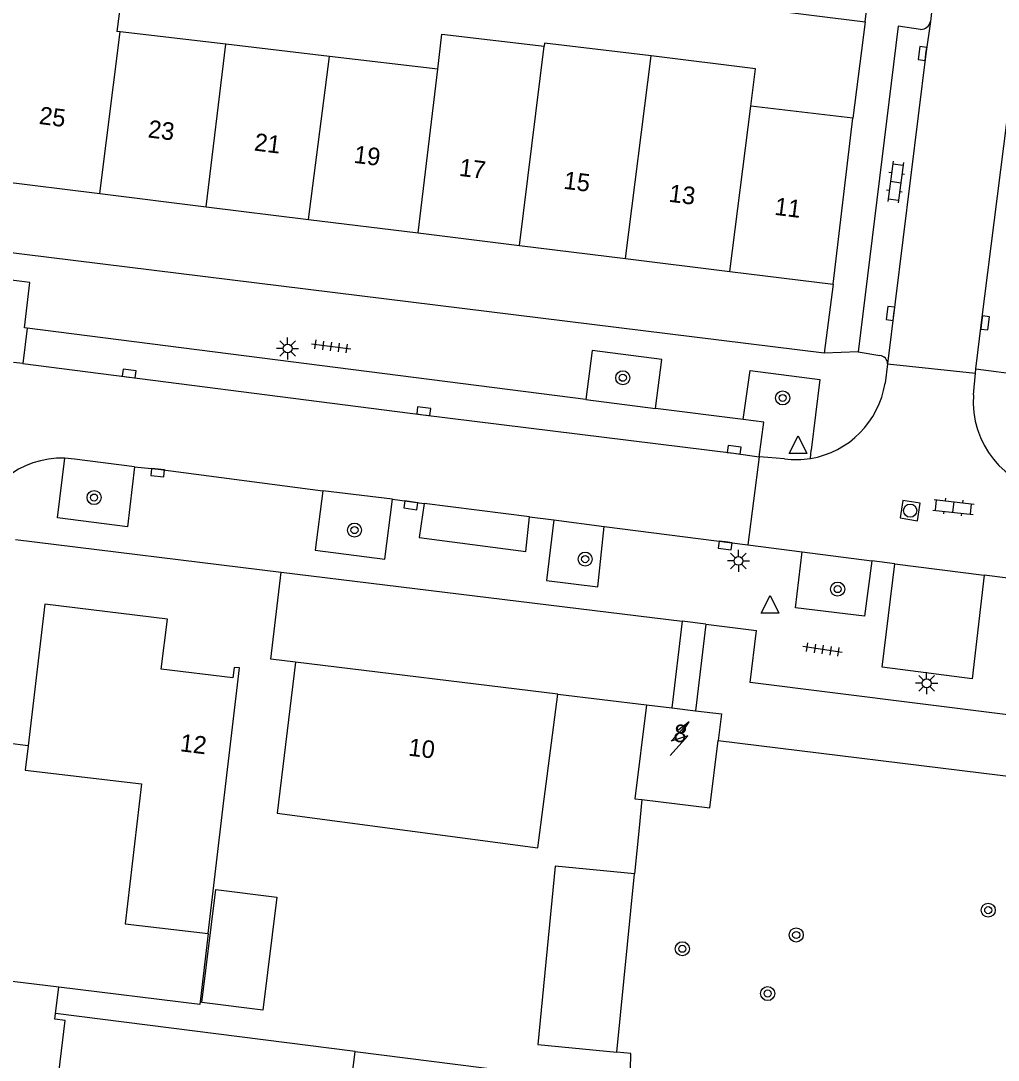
# Model space of a CAD drawing. Extents: x 131000 to 133014, y 396499 to 399001.
# Drawn here: x 132338.3 to 132393.8, y 396668.2 to 396727.2 of the extents above; entities that cross this region are included whole.
import ezdxf

# ---------------------------------------------------------------- set-up
doc = ezdxf.new("R2010")
doc.units = 0
for name, color, linetype in [('gg-afsc-erfafscheiding', 7, 'Continuous'), ('gg-afsc-hekwerk', 7, 'Continuous'), ('gg-afsc-muur', 7, 'Continuous'), ('gg-anno-huisnummerreeks BGT', 7, 'Continuous'), ('gg-bbg-bijgebouw', 7, 'Continuous'), ('gg-bbg-gedigitaliseerde bebouwing', 7, 'Continuous'), ('gg-bbg-gedigitaliseerde bijgebouw', 7, 'Continuous'), ('gg-bbg-hoofdgebouw', 7, 'Continuous'), ('gg-bbg-tussenscheiding', 7, 'Continuous'), ('gg-knt-verharding', 7, 'Continuous'), ('gg-knt-verharding nz', 7, 'Continuous'), ('gt-bbg-plantopografie pand', 7, 'Continuous'), ('gt-grn-weggrens', 7, 'Continuous'), ('gt-symb-boom', 7, 'Continuous'), ('gt-symb-klinker verharding', 7, 'Continuous'), ('gt-symb-kolk', 7, 'Continuous'), ('gt-symb-lichtmast', 7, 'Continuous'), ('gt-symb-rioolschacht', 7, 'Continuous'), ('gt-symb-tegel verharding', 7, 'Continuous'), ('gt-symb-trafo symbool', 7, 'Continuous'), ('gt-symb-waterafsluiter', 7, 'Continuous')]:
    doc.layers.add(name, color=color, linetype=linetype)

# ---------------------------------------------------------------- blocks, each defined once
blk = doc.blocks.new('gt0-KOLK')
at = {"layer": 'gt-symb-kolk'}
blk.add_lwpolyline([(0, 0), (0.375, 0), (0.375, 0.4), (-0.375, 0.4), (-0.375, 0), (0, 0)], dxfattribs=at)
blk = doc.blocks.new('gt0-KL1')
at = {"layer": 'gt-symb-klinker verharding'}
for p, q in [((-1.15, 0.3), (1.15, 0.3)), ((-1, -0.3), (-1, 0.3)), ((-0.5, 0.3), (-0.5, 0.45)), ((0, -0.3), (0, 0.3)), ((0.5, 0.3), (0.5, 0.45)), ((1, -0.3), (1, 0.3)), ((-1.15, -0.3), (1.15, -0.3)), ((-0.5, -0.45), (-0.5, -0.3)), ((0.5, -0.45), (0.5, -0.3))]:
    blk.add_line(p, q, dxfattribs=at)
blk = doc.blocks.new('gt0-RS')
at = {"layer": 'gt-symb-rioolschacht'}
blk.add_lwpolyline([(-0.5, -0.5), (0.5, -0.5), (0.5, 0.5), (-0.5, 0.5)], close=True, dxfattribs=at)
blk.add_circle((0, 0), 0.375, dxfattribs=at)
blk = doc.blocks.new('gt0-BOOM')
at = {"layer": 'gt-symb-boom'}
for radius in [0.4, 0.2]:
    blk.add_circle((0, 0), radius, dxfattribs=at)
blk = doc.blocks.new('gt0-LMAST')
at = {"layer": 'gt-symb-lichtmast'}
for p, q in [((-0.005, 0.246), (-0.005, 0.621)), ((-0.182, 0.173), (-0.447, 0.438)), ((0.172, 0.173), (0.437, 0.438)), ((-0.255, -0.004), (-0.63, -0.004)), ((-0.182, -0.181), (-0.447, -0.446)), ((-0.005, -0.254), (-0.005, -0.629)), ((0.437, -0.446), (0.172, -0.181)), ((0.245, -0.004), (0.62, -0.004))]:
    blk.add_line(p, q, dxfattribs=at)
blk.add_circle((-0.005, -0.004), 0.25, dxfattribs=at)
blk = doc.blocks.new('gt0-TEG1')
at = {"layer": 'gt-symb-tegel verharding'}
for p, q in [((-1.125, 0), (1.125, 0)), ((-0.9, -0.25), (-0.9, 0.25)), ((-0.45, -0.25), (-0.45, 0.25)), ((0, -0.25), (0, 0.25)), ((0.45, -0.25), (0.45, 0.25)), ((0.9, -0.25), (0.9, 0.25))]:
    blk.add_line(p, q, dxfattribs=at)
blk = doc.blocks.new('gt0-WAFSL')
at = {"layer": 'gt-symb-waterafsluiter'}
for p, q in [((-0.5, -0.333), (0, 0.667)), ((0, 0.667), (0.5, -0.333)), ((0.5, -0.333), (-0.5, -0.333))]:
    blk.add_line(p, q, dxfattribs=at)
blk = doc.blocks.new('gt0-HSP')
at = {"layer": 'gt-symb-trafo symbool'}
for points in [[(0.771, 0.746), (-0.529, -0.004), (0.471, -0.004), (-0.829, -0.754)], [(-0.217, -0.24), (-0.829, -0.754), (-0.077, -0.48)]]:
    blk.add_lwpolyline(points, dxfattribs=at)

msp = doc.modelspace()

# ---------------------------------------------------------------- linework, layer by layer
at = {"layer": 'gg-afsc-erfafscheiding'}
for p, q in [((132340.242, 396670.829), (132340.426, 396672.323)), ((132357.253, 396668.68), (132372.876, 396666.706))]:
    msp.add_line(p, q, dxfattribs=at)
msp.add_lwpolyline([(132372.876, 396666.706), (132372.907, 396668.555), (132372.126, 396668.632)], dxfattribs=at)
at = {"layer": 'gg-afsc-hekwerk'}
for p, q in [((132337.972, 396697.759), (132353.066, 396695.908)), ((132368.77, 396688.98), (132373.8, 396688.37)), ((132377.877, 396686.351), (132524.392, 396668.304))]:
    msp.add_line(p, q, dxfattribs=at)
msp.add_lwpolyline([(132353.88, 396690.8), (132352.48, 396690.971), (132353.066, 396695.908)], dxfattribs=at)
at = {"layer": 'gg-afsc-muur'}
for p, q in [((132386.22, 396727.18), (132385.53, 396721.7)), ((132338.692, 396686.047), (132337.49, 396686.191)), ((132373.537, 396682.982), (132373.379, 396681.381)), ((132373.379, 396681.381), (132373.122, 396678.763)), ((132348.909, 396675.378), (132348.431, 396671.336)), ((132348.431, 396671.336), (132340.426, 396672.323))]:
    msp.add_line(p, q, dxfattribs=at)
msp.add_lwpolyline([(132340.426, 396672.323), (132335.895, 396672.881), (132337.49, 396686.191)], dxfattribs=at)
at = {"layer": 'gg-bbg-bijgebouw'}
for p, q in [((132386.22, 396727.18), (132386.61, 396730.4)), ((132372.126, 396668.632), (132373.122, 396678.763))]:
    msp.add_line(p, q, dxfattribs=at)
msp.add_lwpolyline([(132373.122, 396678.763), (132368.624, 396679.206), (132367.63, 396669.074), (132372.126, 396668.632)], dxfattribs=at)
at = {"layer": 'gg-bbg-gedigitaliseerde bebouwing'}
for p, q in [((132343.909, 396726.608), (132343.731, 396726.629)), ((132349.918, 396725.899), (132343.909, 396726.608)), ((132355.794, 396725.207), (132349.918, 396725.899)), ((132361.952, 396724.48), (132355.794, 396725.207)), ((132385.53, 396721.7), (132379.725, 396722.385))]:
    msp.add_line(p, q, dxfattribs=at)
for points in [[(132337.88, 396729.86), (132344.039, 396729.09), (132343.731, 396726.629)], [(132361.952, 396724.48), (132362.186, 396726.466), (132367.99, 396725.782)], [(132374.075, 396725.245), (132368.011, 396725.96), (132367.99, 396725.782)], [(132379.725, 396722.385), (132379.992, 396724.496), (132374.075, 396725.245)], [(132352.83, 396682.22), (132367.642, 396680.254), (132368.77, 396688.98)]]:
    msp.add_lwpolyline(points, dxfattribs=at)
at = {"layer": 'gg-bbg-gedigitaliseerde bijgebouw'}
msp.add_lwpolyline([(132380.519, 396728.65), (132380.423, 396727.895), (132386.22, 396727.18)], dxfattribs=at)
at = {"layer": 'gg-bbg-hoofdgebouw'}
for p, q in [((132384.41, 396712.27), (132385.53, 396721.7)), ((132336.43, 396718.2), (132342.762, 396717.417)), ((132342.762, 396717.417), (132348.796, 396716.672)), ((132348.796, 396716.672), (132354.618, 396715.952)), ((132354.618, 396715.952), (132360.835, 396715.184)), ((132360.835, 396715.184), (132366.583, 396714.473)), ((132366.583, 396714.473), (132372.617, 396713.728)), ((132372.617, 396713.728), (132378.537, 396712.996)), ((132378.537, 396712.996), (132384.41, 396712.27)), ((132353.88, 396690.8), (132352.83, 396682.22)), ((132368.77, 396688.98), (132353.88, 396690.8)), ((132373.8, 396688.37), (132375.25, 396688.196)), ((132375.25, 396688.196), (132376.581, 396688.037)), ((132357.253, 396668.68), (132340.242, 396670.829)), ((132356.664, 396663.973), (132357.253, 396668.68))]:
    msp.add_line(p, q, dxfattribs=at)
for points in [[(132348.909, 396675.378), (132350.7, 396690.472), (132350.386, 396690.492), (132350.313, 396689.897), (132346.244, 396690.401), (132346.594, 396693.229), (132339.642, 396694.084), (132338.692, 396686.047)], [(132373.8, 396688.37), (132373.15, 396683.03), (132373.537, 396682.982)], [(132376.581, 396688.037), (132378.06, 396687.86), (132377.877, 396686.351)], [(132338.692, 396686.047), (132338.528, 396684.662), (132345.132, 396683.881), (132344.192, 396675.936), (132348.909, 396675.378)], [(132373.537, 396682.982), (132377.41, 396682.51), (132377.877, 396686.351)], [(132339.462, 396659.436), (132336.613, 396659.784), (132337.459, 396666.704), (132340.299, 396666.357), (132340.79, 396670.427), (132340.196, 396670.513), (132340.242, 396670.829)]]:
    msp.add_lwpolyline(points, dxfattribs=at)
at = {"layer": 'gg-bbg-tussenscheiding'}
for p, q in [((132342.762, 396717.417), (132343.909, 396726.608)), ((132348.796, 396716.672), (132349.918, 396725.899)), ((132366.583, 396714.473), (132367.99, 396725.782)), ((132354.618, 396715.952), (132355.794, 396725.207)), ((132372.617, 396713.728), (132374.075, 396725.245)), ((132360.835, 396715.184), (132361.952, 396724.48)), ((132378.537, 396712.996), (132379.725, 396722.385))]:
    msp.add_line(p, q, dxfattribs=at)
at = {"layer": 'gg-knt-verharding'}
for p, q in [((132390.448, 396731.519), (132389.923, 396727.2)), ((132383.9, 396708.35), (132335.9, 396714.28)), ((132384.41, 396712.27), (132383.9, 396708.35)), ((132338.627, 396709.77), (132338.386, 396707.759)), ((132370.366, 396705.719), (132338.627, 396709.77)), ((132385.817, 396708.425), (132387.062, 396708.217)), ((132338.386, 396707.759), (132337.853, 396707.814)), ((132387.494, 396707.741), (132387.35, 396706.64)), ((132387.494, 396707.741), (132392.482, 396707.205)), ((132392.369, 396705.983), (132392.482, 396707.205)), ((132392.482, 396707.205), (132392.513, 396707.46)), ((132392.513, 396707.46), (132395.101, 396707.12)), ((132370.366, 396705.719), (132374.319, 396705.213)), ((132379.299, 396704.577), (132374.319, 396705.213)), ((132380.206, 396702.466), (132379.558, 396697.467)), ((132380.687, 396702.421), (132380.206, 396702.466)), ((132381.643, 396702.343), (132380.687, 396702.421)), ((132383.121, 396702.364), (132383.151, 396702.846)), ((132359.371, 396700.055), (132355.417, 396700.528)), ((132359.371, 396700.055), (132361.176, 396699.81)), ((132367.166, 396699.055), (132368.544, 396698.877)), ((132368.544, 396698.877), (132371.401, 396698.501)), ((132371.401, 396698.501), (132379.558, 396697.467)), ((132379.558, 396697.467), (132382.651, 396697.055)), ((132382.651, 396697.055), (132386.591, 396696.553)), ((132387.908, 396696.385), (132386.591, 396696.553)), ((132353.066, 396695.908), (132375.837, 396693.116)), ((132394.324, 396695.571), (132392.988, 396695.744)), ((132375.837, 396693.116), (132375.25, 396688.196)), ((132377.169, 396692.953), (132376.581, 396688.037)), ((132377.169, 396692.953), (132380.056, 396692.599))]:
    msp.add_line(p, q, dxfattribs=at)
for points in [[(132392.513, 396707.46), (132392.831, 396710.092), (132394.644, 396724.455), (132396.619, 396740.855), (132398.793, 396758.221), (132398.922, 396759.338)], [(132389.367, 396726.743), (132388.102, 396726.921), (132385.817, 396708.425)], [(132338.627, 396709.77), (132338.481, 396709.782), (132338.79, 396712.373), (132335.721, 396712.749), (132335.249, 396708.874)], [(132374.319, 396705.213), (132374.683, 396707.99), (132370.724, 396708.497), (132370.366, 396705.719)], [(132379.299, 396704.577), (132379.692, 396707.365), (132383.642, 396706.845), (132383.151, 396702.846)], [(132380.206, 396702.466), (132380.47, 396704.427), (132379.299, 396704.577)], [(132344.735, 396701.899), (132344.334, 396698.482), (132340.355, 396698.993), (132340.767, 396702.379)], [(132344.735, 396701.899), (132341.316, 396702.329), (132340.767, 396702.379)], [(132344.735, 396701.899), (132346.067, 396701.757), (132355.417, 396700.528)], [(132355.417, 396700.528), (132354.991, 396697.155), (132358.948, 396696.644), (132359.371, 396700.055)], [(132361.176, 396699.81), (132360.889, 396697.884), (132366.948, 396697.072), (132367.166, 396699.055)], [(132368.544, 396698.877), (132368.117, 396695.432), (132371.048, 396695.064), (132371.401, 396698.501)], [(132386.591, 396696.553), (132386.175, 396693.405), (132382.264, 396693.882), (132382.651, 396697.055)], [(132392.988, 396695.744), (132392.3, 396689.839), (132387.193, 396690.502), (132387.908, 396696.385)], [(132398.847, 396687.232), (132379.7, 396689.638), (132380.056, 396692.599)]]:
    msp.add_lwpolyline(points, dxfattribs=at)
for centre, radius, start, end in [((132389.39, 396727.282), 0.54, 267.58986, 351.24661), ((132387.021, 396707.746), 0.473, 359.43501, 85.01643), ((132382.268, 396707.437), 5.144, 279.54216, 351.09109), ((132397.582, 396705.595), 5.227, 175.74234, 261.65264), ((132340.58, 396697.355), 5.028, 87.87, 170.46095), ((132382.31, 396707.429), 5.13, 262.52986, 279.09819)]:
    msp.add_arc(centre, radius, start, end, dxfattribs=at)
at = {"layer": 'gg-knt-verharding nz'}
for p, q in [((132367.166, 396699.055), (132361.176, 396699.81)), ((132387.908, 396696.385), (132392.988, 396695.744))]:
    msp.add_line(p, q, dxfattribs=at)
for points in [[(132389.923, 396727.2), (132389.674, 396725.352), (132387.494, 396707.741)], [(132338.386, 396707.759), (132361.13, 396704.854), (132378.757, 396702.66), (132380.206, 396702.466)]]:
    msp.add_lwpolyline(points, dxfattribs=at)
at = {"layer": 'gt-bbg-plantopografie pand'}
msp.add_lwpolyline([(132349.35, 396677.873), (132352.81, 396677.447), (132352.019, 396671.025), (132348.559, 396671.451), (132349.35, 396677.873)], dxfattribs=at)
at = {"layer": 'gt-grn-weggrens'}
for p, q in [((132385.817, 396708.425), (132383.9, 396708.35)), ((132377.169, 396692.953), (132375.837, 396693.116))]:
    msp.add_line(p, q, dxfattribs=at)

# ---------------------------------------------------------------- block references
at = {"layer": 'gt-symb-boom'}
for p in [(132372.459, 396706.95), (132381.536, 396705.804), (132342.432, 396700.146), (132357.222, 396698.296), (132370.321, 396696.646), (132384.658, 396694.944), (132393.209, 396676.703), (132382.304, 396675.294), (132375.839, 396674.511), (132380.684, 396671.968)]:
    msp.add_blockref('gt0-BOOM', p, dxfattribs=at)
at = {"layer": 'gt-symb-klinker verharding'}
for p, rotation in [((132387.95, 396718.073), -97.58706907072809), ((132391.241, 396699.607), -6.428747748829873)]:
    msp.add_blockref('gt0-KL1', p, dxfattribs=dict(at, rotation=rotation))
at = {"layer": 'gt-symb-kolk'}
for p, rotation in [((132389.674, 396725.352), 82.29934460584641), ((132387.854, 396710.581), 82.99574075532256), ((132392.831, 396710.092), -96.89054832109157), ((132344.401, 396706.991), -7.295560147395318), ((132361.13, 396704.854), -7.295560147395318), ((132378.757, 396702.66), -7.125016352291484), ((132346.067, 396701.757), 173.91299166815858), ((132360.447, 396699.903), 171.95093829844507), ((132378.295, 396697.624), 172.7612734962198)]:
    msp.add_blockref('gt0-KOLK', p, dxfattribs=dict(at, rotation=rotation))
at = {"layer": 'gt-symb-lichtmast'}
for p in [(132353.429, 396708.618), (132379.028, 396696.551), (132389.719, 396689.596)]:
    msp.add_blockref('gt0-LMAST', p, dxfattribs=at)
at = {"layer": 'gt-symb-rioolschacht', "rotation": 81.08396326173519}
msp.add_blockref('gt0-RS', (132388.774, 396699.401), dxfattribs=at)
at = {"layer": 'gt-symb-tegel verharding'}
for p, rotation in [((132355.897, 396708.734), -7.352379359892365), ((132383.803, 396691.509), 171.31914940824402)]:
    msp.add_blockref('gt0-TEG1', p, dxfattribs=dict(at, rotation=rotation))
at = {"layer": 'gt-symb-trafo symbool', "rotation": -162.30769910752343}
msp.add_blockref('gt0-HSP', (132375.657, 396686.437), dxfattribs=at)
at = {"layer": 'gt-symb-waterafsluiter'}
for p in [(132382.411, 396702.987), (132380.823, 396693.906)]:
    msp.add_blockref('gt0-WAFSL', p, dxfattribs=at)

# ---------------------------------------------------------------- texts
at = {"layer": 'gg-anno-huisnummerreeks BGT'}
for s, rotation, p in [('25', 352.9, (132339.272, 396721.376)), ('23', 352.9, (132345.455, 396720.612)), ('21', 352.9, (132351.489, 396719.866)), ('19', 352.9, (132357.149, 396719.167)), ('17', 352.9, (132363.128, 396718.428)), ('15', 352.9, (132369.059, 396717.695)), ('13', 352.9, (132375.036, 396716.956)), ('11', 352.9, (132381.038, 396716.214)), ('8', 353.1, (132375.299, 396686.294)), ('12', 352.9, (132347.278, 396685.739)), ('10', 353.1, (132360.244, 396685.488))]:
    msp.add_text(s, height=1, rotation=rotation, dxfattribs=at).set_placement(p)

doc.saveas('drawing.dxf')
